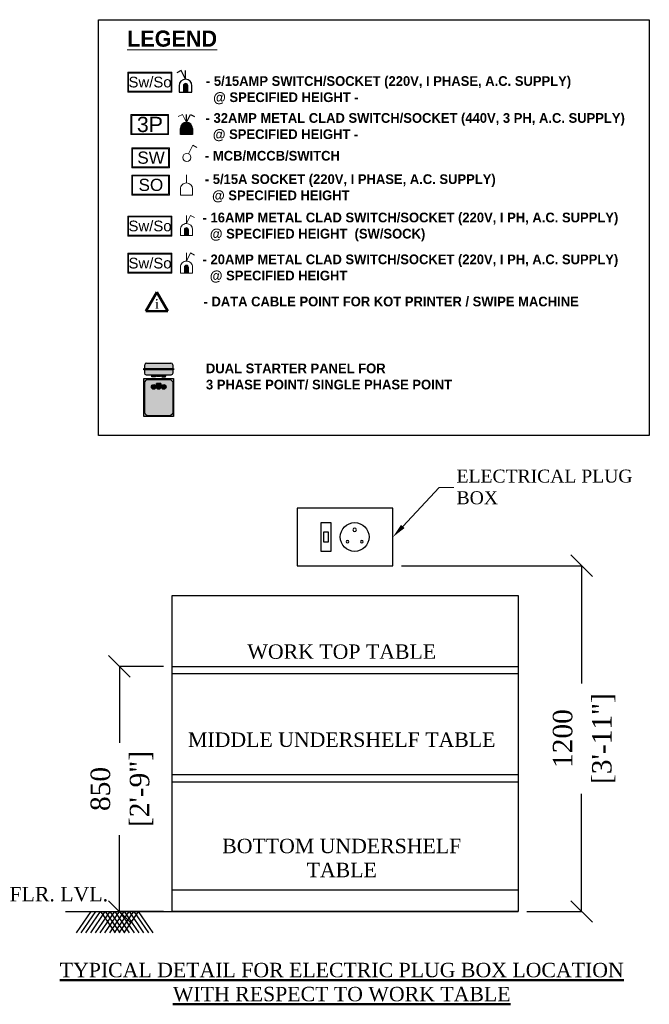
# Model space of a CAD drawing. Extents: x 3940905 to 4145695, y 925352 to 1109797.
# Tile 861 of 1056: x 4052697 to 4070847, y 985132 to 1013531. Entities that reach past the tile are written whole.
import ezdxf
from ezdxf import colors
from ezdxf.entities.mleader import LeaderData, LeaderLine
from ezdxf.enums import TextEntityAlignment as Align
from ezdxf.math import Vec2, Vec3

# ---------------------------------------------------------------- set-up
doc = ezdxf.new("R2010")
doc.units = 0
doc.header["$LTSCALE"] = 750
doc.header["$MEASUREMENT"] = 0
doc.header["$PDMODE"] = 35
doc.header["$PDSIZE"] = 150
doc.layers.get('0').update_dxf_attribs({"linetype": 'CONTINUOUS', "lineweight": 0})
doc.layers.get('Defpoints').update_dxf_attribs({"linetype": 'CONTINUOUS'})
doc.layers.add('CKD-Electrical', color=7, linetype='CONTINUOUS')
doc.layers.add('CKD-Electrical Text', color=7, linetype='CONTINUOUS', lineweight=25)
doc.styles.add('ARIAL', font='arial.ttf')
doc.styles.add('CKD_Dimension Text', font='BOOKOS.TTF')
doc.styles.add('SANSSERIF', font='sanssb__.ttf', dxfattribs={"height": 5})
doc.dimstyles.new('CKD-Dimensions', dxfattribs={"dimscale": 1.5, "dimtxt": 45, "dimasz": 50, "dimexe": 0, "dimexo": 20, "dimgap": 20, "dimtad": 0, "dimdec": 0, "dimzin": 4, "dimdsep": 46, "dimtxsty": 'CKD_Dimension Text', "dimblk": 'OBLIQUE', "dimcen": 12, "dimclrd": 150, "dimclre": 150, "dimclrt": 7, "dimazin": 2, "dimtfac": 1, "dimtdec": 0, "dimtofl": 0, "dimtmove": 1, "dimatfit": 2, "dimfxl": 1, "dimtfillclr": 7, "dimtolj": 1, "dimtzin": 0, "dimlwd": -1, "dimlwe": -1, "dimarcsym": 0})

# ---------------------------------------------------------------- blocks, each defined once
blk = doc.blocks.new('_Oblique')
at = {"color": 0, "linetype": 'ByBlock', "lineweight": -2, "transparency": 16777216}
blk.add_line((-0.5, -0.5), (0.5, 0.5), dxfattribs=at)
blk = doc.blocks.new('*D483')
at = {"layer": 'CKD-Electrical', "color": 150, "ltscale": 4}
for p, q in [((5257.667307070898, 827.682544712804), (5881.814651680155, 827.682544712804)), ((5881.814651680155, 827.682544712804), (5881.814651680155, 419.3035124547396)), ((5881.814651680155, -371.817455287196), (5881.814651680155, 36.56157697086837)), ((5691.814651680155, -371.817455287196), (5881.814651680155, -371.817455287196))]:
    blk.add_line(p, q, dxfattribs=at)
at = {"layer": 'Defpoints', "color": 0}
for p in [(5227.667307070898, 827.682544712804), (5661.814651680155, -371.817455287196), (5881.814651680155, -371.817455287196)]:
    blk.add_point(p, dxfattribs=at)
at = {"layer": 'CKD-Electrical', "color": 150, "linetype": 'ByBlock', "xscale": 75, "yscale": 75, "zscale": 75}
for p, rotation in [((5881.814651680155, 827.682544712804), 90), ((5881.814651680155, -371.817455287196), 270)]:
    blk.add_blockref('_Oblique', p, dxfattribs=dict(at, rotation=rotation))
at = {"layer": 'CKD-Electrical', "color": 7, "char_height": 67.5, "attachment_point": 5, "rotation": 90, "style": 'CKD_Dimension Text'}
for s, insert in [('\\A1;[3\'-11"]', (5958.508200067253, 227.932544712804)), ('\\A1;1200', (5816.298522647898, 227.932544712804))]:
    blk.add_mtext(s, dxfattribs=dict(at, insert=insert))
blk = doc.blocks.new('*D484')
at = {"layer": 'CKD-Electrical', "color": 150, "ltscale": 4}
for p, q in [((4431.814651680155, 478.182544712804), (4279.314651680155, 478.182544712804)), ((4279.314651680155, 478.182544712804), (4279.314651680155, 213.8277060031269)), ((4279.314651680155, -371.817455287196), (4279.314651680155, -107.4626165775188)), ((4431.814651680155, -371.817455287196), (4279.314651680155, -371.817455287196))]:
    blk.add_line(p, q, dxfattribs=at)
at = {"layer": 'Defpoints', "color": 0}
for p in [(4461.814651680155, 478.182544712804), (4279.314651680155, -371.817455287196), (4461.814651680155, -371.817455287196)]:
    blk.add_point(p, dxfattribs=at)
at = {"layer": 'CKD-Electrical', "color": 150, "linetype": 'ByBlock', "xscale": 75, "yscale": 75, "zscale": 75}
for p, rotation in [((4279.314651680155, 478.182544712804), 90), ((4279.314651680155, -371.817455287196), 270)]:
    blk.add_blockref('_Oblique', p, dxfattribs=dict(at, rotation=rotation))
at = {"layer": 'CKD-Electrical', "color": 7, "char_height": 67.5, "attachment_point": 5, "rotation": 90, "style": 'CKD_Dimension Text'}
for s, insert in [('\\A1;[2\'-9"]', (4356.008200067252, 53.18254471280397)), ('\\A1;850', (4213.798522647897, 53.18254471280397))]:
    blk.add_mtext(s, dxfattribs=dict(at, insert=insert))
blk = doc.blocks.new('LIGHT LEGEND')
at = {"layer": 'CKD-Electrical Text'}
for color, points in [(7, [(25640.24467495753, 11083.17688014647), (25609.28651117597, 11083.21677101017), (25609.34634747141, 11129.65401668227, -0.4142135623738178), (25624.84537479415, 11145.11315314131, -0.4142135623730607), (25640.30451125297, 11129.6141258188)]), (1, [(25674.61161767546, 10820.98161921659, 0.4142135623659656), (25630.96998253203, 10864.62325435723, 0.4142135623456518), (25587.32834739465, 10820.98161921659), (25587.32834739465, 10777.33998407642), (25674.61161767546, 10777.33998407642)]), (0, [(25378.64722121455, 9042.894873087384), (25412.2849088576, 9042.894873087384), (25412.2849088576, 9041.021846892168), (25378.64722121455, 9041.021846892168)]), (1, [(25381.94792320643, 9041.021846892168), (25408.98420686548, 9041.021846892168), (25408.98420686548, 9030.911650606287), (25381.94792320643, 9030.911650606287)]), (0, [(25484.1735405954, 9042.894873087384), (25450.53585295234, 9042.894873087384), (25450.53585295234, 9041.021846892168), (25484.1735405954, 9041.021846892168)]), (70, [(25480.87283860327, 9041.021846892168), (25453.83655494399, 9041.021846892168), (25453.83655494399, 9030.911650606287), (25480.87283860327, 9030.911650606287)])]:
    blk.add_hatch(color=color, dxfattribs=at).paths.add_polyline_path(points)
at = {"layer": 'CKD-Electrical Text', "lineweight": 0}
for color, points in [(4, [(25616.92277083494, 10048.28725781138), (25646.01719427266, 10048.28725781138), (25646.01719427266, 10091.92889295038, 0.4142135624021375), (25631.46998255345, 10106.47610466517, 0.4142135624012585), (25616.92277083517, 10091.92889295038)]), (3, [(25616.9227708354, 9777.756661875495), (25646.0171942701, 9777.756661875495), (25646.0171942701, 9821.398297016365, 0.4142135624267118), (25631.46998255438, 9835.945508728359, 0.4142135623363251), (25616.9227708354, 9821.398297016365)])]:
    blk.add_hatch(color=color, dxfattribs=at).paths.add_polyline_path(points)
at = {"layer": 'CKD-Electrical Text', "true_color": 0x317258}
blk.add_hatch(color=117, dxfattribs=at).paths.add_polyline_path([(25324.32896049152, 9090.370493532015), (25538.49180131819, 9090.370493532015), (25538.49180131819, 9081.74665644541), (25324.32896049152, 9081.74665644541)])
at = {"layer": 'CKD-Electrical Text', "true_color": 0xa9dac6}
for points in [[(25519.44928982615, 9129.06596373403), (25343.37147198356, 9129.06596373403, 0.414213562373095), (25330.6764643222, 9116.370956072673), (25330.6764643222, 9090.370493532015), (25532.14429748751, 9090.370493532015), (25532.14429748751, 9116.370956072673, 0.4142135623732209)], [(25532.14429748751, 9081.74665644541), (25330.6764643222, 9081.74665644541), (25330.6764643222, 9055.589880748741, 0.4142135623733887), (25343.37147198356, 9042.894873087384), (25519.44928982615, 9042.894873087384, 0.4142135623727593), (25532.14429748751, 9055.589880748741)]]:
    blk.add_hatch(color=9, dxfattribs=at).paths.add_polyline_path(points)
at = {"layer": 'CKD-Electrical Text', "true_color": 0x317258}
h = blk.add_hatch(color=117, dxfattribs=at)
h.paths.add_polyline_path([(25324.32896049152, 9018.435578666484), (25538.49180131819, 9018.435578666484), (25538.49180131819, 8743.287049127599), (25324.32896049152, 8743.287049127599)])
edge = h.paths.add_edge_path(flags=16)
edge.add_line((25356.06647964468, 9012.088074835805), (25506.75428216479, 9012.088074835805))
edge.add_arc((25506.75428216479, 8986.69805951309), 25.39001532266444, 360, 90, ccw=False)
edge.add_line((25532.14429748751, 8986.69805951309), (25532.14429748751, 8775.02456828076))
edge.add_arc((25506.75428216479, 8775.02456828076), 25.39001532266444, 270, 360, ccw=False)
edge.add_line((25506.75428216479, 8749.634552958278), (25356.06647964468, 8749.634552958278))
edge.add_arc((25356.06647964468, 8775.02456828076), 25.39001532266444, 180, 270, ccw=False)
edge.add_line((25330.6764643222, 8775.02456828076), (25330.6764643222, 8986.69805951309))
edge.add_arc((25356.06647964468, 8986.69805951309), 25.39001532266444, 90, 180, ccw=False)
at = {"layer": 'CKD-Electrical Text', "true_color": 0xa9dac6}
h = blk.add_hatch(color=9, dxfattribs=at)
edge = h.paths.add_edge_path()
edge.add_line((25356.06647964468, 9012.088074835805), (25506.75428216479, 9012.088074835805))
edge.add_arc((25506.75428216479, 8986.69805951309), 25.39001532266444, 360, 90, ccw=False)
edge.add_line((25532.14429748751, 8986.69805951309), (25532.14429748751, 8775.02456828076))
edge.add_arc((25506.75428216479, 8775.02456828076), 25.39001532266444, 270, 360, ccw=False)
edge.add_line((25506.75428216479, 8749.634552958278), (25356.06647964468, 8749.634552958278))
edge.add_arc((25356.06647964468, 8775.02456828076), 25.39001532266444, 180, 270, ccw=False)
edge.add_line((25330.6764643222, 8775.02456828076), (25330.6764643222, 8986.69805951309))
edge.add_arc((25356.06647964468, 8986.69805951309), 25.39001532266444, 90, 180, ccw=False)
h.paths.add_polyline_path([(25431.41038090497, 8978.099893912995), (25439.77777821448, 8978.099893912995), (25448.58164498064, 8953.441971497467), (25436.68735275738, 8941.64911804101), (25426.13340905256, 8941.64911804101), (25414.2391168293, 8953.441971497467), (25423.04298359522, 8978.099893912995)], flags=16)
edge = h.paths.add_edge_path(flags=16)
edge.add_line((25418.61142791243, 8965.687966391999), (25416.06046559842, 8965.687966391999))
edge.add_line((25416.06046559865, 8965.687966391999), (25416.06046559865, 8981.966569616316))
edge.add_line((25416.06046559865, 8981.966569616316), (25446.76029621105, 8981.966569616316))
edge.add_line((25446.76029621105, 8981.966569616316), (25446.76029621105, 8965.687966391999))
edge.add_line((25446.76029621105, 8965.687966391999), (25444.20933389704, 8965.687966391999))
at = {"layer": 'CKD-Electrical Text'}
h = blk.add_hatch(color=0, dxfattribs=at)
edge = h.paths.add_edge_path()
edge.add_arc((25395.46606503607, 8957.410134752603), 16.8188438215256, 0, 360)
edge = h.paths.add_edge_path(flags=0)
edge.add_arc((25395.46606503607, 8957.410134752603), 13.51814182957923, 0, 360)
edge = h.paths.add_edge_path(flags=16)
edge.add_arc((25395.46606503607, 8957.410134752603), 13.51814182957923, 0, 360)
edge = h.paths.add_edge_path(flags=0)
edge.add_arc((25395.46606503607, 8957.410134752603), 13.51814182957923, 0, 360)
edge = h.paths.add_edge_path(flags=0)
edge.add_arc((25395.46606503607, 8957.410134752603), 13.51814182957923, 0, 360)
edge = h.paths.add_edge_path(flags=0)
edge.add_arc((25395.46606503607, 8957.410134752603), 13.51814182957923, 0, 360)
h = blk.add_hatch(color=1, dxfattribs=at)
edge = h.paths.add_edge_path()
edge.add_arc((25395.46606503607, 8957.410134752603), 13.51814182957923, 0, 360)
at = {"layer": 'CKD-Electrical Text', "true_color": 0xf5f5f5}
for points in [[(25423.04298359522, 8978.099893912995), (25439.77777821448, 8978.099893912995), (25448.58164498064, 8953.441971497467), (25436.68735275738, 8941.64911804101), (25426.13340905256, 8941.64911804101), (25414.2391168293, 8953.441971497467)], [(25444.20933389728, 8965.687966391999), (25446.76029621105, 8965.687966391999), (25446.76029621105, 8981.966569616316), (25416.06046559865, 8981.966569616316), (25416.06046559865, 8965.687966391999), (25418.61142791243, 8965.687966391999), (25423.04298359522, 8978.099893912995), (25439.77777821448, 8978.099893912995)]]:
    blk.add_hatch(color=7, dxfattribs=at).paths.add_polyline_path(points)
at = {"layer": 'CKD-Electrical Text'}
h = blk.add_hatch(color=0, dxfattribs=at)
edge = h.paths.add_edge_path()
edge.add_arc((25467.35469677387, 8957.410134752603), 16.8188438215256, -180, 180, ccw=False)
edge = h.paths.add_edge_path(flags=0)
edge.add_arc((25467.35469677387, 8957.410134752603), 13.51814182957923, -180, 180, ccw=False)
edge = h.paths.add_edge_path(flags=16)
edge.add_arc((25467.35469677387, 8957.410134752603), 13.51814182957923, -180, 180, ccw=False)
edge = h.paths.add_edge_path(flags=0)
edge.add_arc((25467.35469677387, 8957.410134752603), 13.51814182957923, -180, 180, ccw=False)
edge = h.paths.add_edge_path(flags=0)
edge.add_arc((25467.35469677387, 8957.410134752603), 13.51814182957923, -180, 180, ccw=False)
edge = h.paths.add_edge_path(flags=0)
edge.add_arc((25467.35469677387, 8957.410134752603), 13.51814182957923, -180, 180, ccw=False)
h = blk.add_hatch(color=70, dxfattribs=at)
edge = h.paths.add_edge_path()
edge.add_arc((25467.35469677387, 8957.410134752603), 13.51814182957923, -180, 180, ccw=False)
at = {"layer": 'CKD-Electrical Text', "color": 0, "lineweight": -2}
for p, q in [((25208.1754262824, 11083.25666187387, 36.07479262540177), (25208.1754262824, 11226.94096383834, 36.07479262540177)), ((25208.1754262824, 11226.94096383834, 36.07479262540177), (25526.34883533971, 11226.94096383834, 36.07479262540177)), ((25214.28493405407, 11089.36616968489, 36.07479262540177), (25214.28493405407, 11220.83145602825, 36.07479262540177)), ((25214.28493405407, 11220.83145602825, 36.07479262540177), (25520.23932747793, 11220.83145602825, 36.07479262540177)), ((25520.23932747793, 11220.83145602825, 36.07479262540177), (25520.23932747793, 11089.36616968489, 36.07479262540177)), ((25526.34883533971, 11226.94096383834, 36.07479262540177), (25526.34883533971, 11083.25666187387, 36.07479262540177)), ((25526.34883533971, 11083.25666187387, 36.07479262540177), (25208.1754262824, 11083.25666187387, 36.07479262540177)), ((25520.23932747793, 11089.36616968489, 36.07479262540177), (25214.28493405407, 11089.36616968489, 36.07479262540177))]:
    blk.add_line(p, q, dxfattribs=at)
at = {"layer": 'CKD-Electrical Text', "color": 7}
for p, q in [((25594.00688360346, 11238.02753534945, 36.07479262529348), (25563.02877439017, 11222.58834432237, 36.07479262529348)), ((25624.88526565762, 11176.07131692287, 36.07479262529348), (25594.00688360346, 11238.02753534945, 36.07479262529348)), ((25624.88526565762, 11176.07131692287, 36.07479262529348), (25624.96504738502, 11237.98764448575, 36.07479262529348))]:
    blk.add_line(p, q, dxfattribs=at)
at = {"layer": 'CKD-Electrical Text', "color": 1, "lineweight": -2}
for p, q in [((25231.4866015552, 10777.33998407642, 36.07479262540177), (25231.4866015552, 10921.02428604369, 36.07479262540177)), ((25231.4866015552, 10921.02428604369, 36.07479262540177), (25503.03766006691, 10921.02428604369, 36.07479262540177)), ((25237.59610936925, 10783.44949189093, 36.07479262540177), (25237.59610936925, 10914.91477823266, 36.07479262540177)), ((25237.59610936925, 10914.91477823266, 36.07479262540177), (25496.92815225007, 10914.91477823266, 36.07479262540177)), ((25496.92815225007, 10914.91477823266, 36.07479262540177), (25496.92815225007, 10783.44949189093, 36.07479262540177)), ((25503.03766006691, 10921.02428604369, 36.07479262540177), (25503.03766006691, 10777.33998407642, 36.07479262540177)), ((25503.03766006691, 10777.33998407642, 36.07479262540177), (25231.4866015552, 10777.33998407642, 36.07479262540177)), ((25496.92815225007, 10783.44949189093, 36.07479262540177), (25237.59610936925, 10783.44949189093, 36.07479262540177))]:
    blk.add_line(p, q, dxfattribs=at)
at = {"layer": 'CKD-Electrical Text', "color": 1, "lineweight": 0}
for p, q in [((25601.87555909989, 10922.81210121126, 36.07479262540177), (25572.78113566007, 10908.26488949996, 36.07479262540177)), ((25630.96998253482, 10864.62325436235, 36.07479262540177), (25601.87555909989, 10922.81210121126, 36.07479262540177))]:
    blk.add_line(p, q, dxfattribs=at)
at = {"layer": 'CKD-Electrical Text', "color": 1}
for p, q in [((25630.96998253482, 10864.62325435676, 36.07479262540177), (25660.0644059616, 10922.81210121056, 36.07479262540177)), ((25630.96998253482, 10864.62325435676, 36.07479262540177), (25630.96998253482, 10922.81210121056, 36.07479262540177)), ((25660.0644059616, 10922.81210121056, 36.07479262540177), (25689.15882938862, 10908.26488949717, 36.07479262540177)), ((25587.32834739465, 10777.33998407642, 36.07479262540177), (25587.32834739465, 10820.98161921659, 36.07479262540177)), ((25674.61161767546, 10820.98161921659, 36.07479262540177), (25674.61161767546, 10777.33998407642, 36.07479262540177)), ((25674.61161767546, 10777.33998407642, 36.07479262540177), (25587.32834739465, 10777.33998407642, 36.07479262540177))]:
    blk.add_line(p, q, dxfattribs=at)
at = {"layer": 'CKD-Electrical Text', "color": 5, "lineweight": -2}
for p, q in [((25237.59610936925, 10537.57729205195, 36.07479262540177), (25237.59610936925, 10681.26159401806, 36.07479262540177)), ((25237.59610936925, 10681.26159401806, 36.07479262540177), (25509.14716788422, 10681.26159401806, 36.07479262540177)), ((25243.70561718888, 10543.68679986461, 36.07479262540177), (25243.70561718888, 10675.15208620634, 36.07479262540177)), ((25243.70561718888, 10675.15208620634, 36.07479262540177), (25503.03766006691, 10675.15208620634, 36.07479262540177)), ((25503.03766006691, 10675.15208620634, 36.07479262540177), (25503.03766006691, 10543.68679986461, 36.07479262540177)), ((25509.14716788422, 10681.26159401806, 36.07479262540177), (25509.14716788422, 10537.57729205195, 36.07479262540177)), ((25509.14716788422, 10537.57729205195, 36.07479262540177), (25237.59610936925, 10537.57729205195, 36.07479262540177)), ((25503.03766006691, 10543.68679986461, 36.07479262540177), (25243.70561718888, 10543.68679986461, 36.07479262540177)), ((25237.59610936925, 10341.25559064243, 36.07479262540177), (25237.59610936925, 10484.93989261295, 36.07479262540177)), ((25237.59610936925, 10484.93989261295, 36.07479262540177), (25509.14716788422, 10484.93989261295, 36.07479262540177)), ((25243.70561718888, 10347.3650984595, 36.07479262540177), (25243.70561718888, 10478.83038479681, 36.07479262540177)), ((25243.70561718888, 10478.83038479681, 36.07479262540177), (25503.03766006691, 10478.83038479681, 36.07479262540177)), ((25503.03766006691, 10478.83038479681, 36.07479262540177), (25503.03766006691, 10347.3650984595, 36.07479262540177)), ((25509.14716788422, 10484.93989261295, 36.07479262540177), (25509.14716788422, 10341.25559064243, 36.07479262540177)), ((25509.14716788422, 10341.25559064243, 36.07479262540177), (25237.59610936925, 10341.25559064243, 36.07479262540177)), ((25503.03766006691, 10347.3650984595, 36.07479262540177), (25243.70561718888, 10347.3650984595, 36.07479262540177))]:
    blk.add_line(p, q, dxfattribs=at)
at = {"layer": 'CKD-Electrical Text', "color": 5, "lineweight": 0}
for p, q in [((25647.274349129, 10638.28608021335, 36.07479262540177), (25677.90456257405, 10699.54650707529, 36.07479262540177)), ((25677.90456257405, 10699.54650707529, 36.07479262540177), (25706.99898601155, 10684.99929535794, 36.07479262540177)), ((25631.46998259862, 10428.53886091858, 36.07479262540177), (25631.46998259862, 10486.72770777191, 36.07479262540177)), ((25587.82834739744, 10341.25559064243, 36.07479262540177), (25587.82834739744, 10384.8972257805, 36.07479262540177)), ((25675.11161770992, 10384.8972257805, 36.07479262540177), (25675.11161770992, 10341.25559064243, 36.07479262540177)), ((25675.11161770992, 10341.25559064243, 36.07479262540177), (25587.82834739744, 10341.25559064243, 36.07479262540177))]:
    blk.add_line(p, q, dxfattribs=at)
at = {"layer": 'CKD-Electrical Text', "color": 4, "lineweight": -2}
for p, q in [((25208.1754262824, 10045.75666187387, 36.07479262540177), (25208.1754262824, 10189.44096383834, 36.07479262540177)), ((25208.1754262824, 10189.44096383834, 36.07479262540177), (25526.34883533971, 10189.44096383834, 36.07479262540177)), ((25214.28493405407, 10051.86616968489, 36.07479262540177), (25214.28493405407, 10183.33145602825, 36.07479262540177)), ((25214.28493405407, 10183.33145602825, 36.07479262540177), (25520.23932747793, 10183.33145602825, 36.07479262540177)), ((25520.23932747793, 10183.33145602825, 36.07479262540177), (25520.23932747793, 10051.86616968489, 36.07479262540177)), ((25526.34883533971, 10189.44096383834, 36.07479262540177), (25526.34883533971, 10045.75666187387, 36.07479262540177)), ((25526.34883533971, 10045.75666187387, 36.07479262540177), (25208.1754262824, 10045.75666187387, 36.07479262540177)), ((25520.23932747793, 10051.86616968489, 36.07479262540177), (25214.28493405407, 10051.86616968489, 36.07479262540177))]:
    blk.add_line(p, q, dxfattribs=at)
at = {"layer": 'CKD-Electrical Text', "color": 4, "lineweight": 0}
for p, q in [((25631.46998255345, 10135.57052809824, 36.07479262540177), (25631.46998255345, 10193.75937494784, 36.07479262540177)), ((25631.46998255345, 10135.57052809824, 36.07479262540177), (25660.56440599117, 10193.75937494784, 36.07479262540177)), ((25660.56440599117, 10193.75937494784, 36.07479262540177), (25689.65882942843, 10179.21216323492, 36.07479262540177)), ((25587.82834739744, 10048.28725781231, 36.07479262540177), (25587.82834739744, 10091.92889295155, 36.07479262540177)), ((25616.92277083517, 10048.28725781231, 36.07479262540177), (25616.92277083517, 10091.92889295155, 36.07479262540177)), ((25646.01719427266, 10091.92889295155, 36.07479262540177), (25646.01719427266, 10048.28725781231, 36.07479262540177)), ((25675.11161766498, 10091.92889295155, 36.07479262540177), (25675.11161766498, 10048.28725781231, 36.07479262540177)), ((25675.11161766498, 10048.28725781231, 36.07479262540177), (25587.82834739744, 10048.28725781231, 36.07479262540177)), ((25646.01719427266, 10048.28725781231, 36.07479262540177), (25616.92277083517, 10048.28725781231, 36.07479262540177))]:
    blk.add_line(p, q, dxfattribs=at)
at = {"layer": 'CKD-Electrical Text', "color": 3, "lineweight": -2}
for p, q in [((25208.1754262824, 9777.756661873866, 36.07479262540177), (25208.1754262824, 9921.440963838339, 36.07479262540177)), ((25208.1754262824, 9921.440963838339, 36.07479262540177), (25526.34883533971, 9921.440963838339, 36.07479262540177)), ((25214.28493405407, 9783.866169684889, 36.07479262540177), (25214.28493405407, 9915.331456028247, 36.07479262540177)), ((25214.28493405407, 9915.331456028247, 36.07479262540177), (25520.23932747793, 9915.331456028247, 36.07479262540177)), ((25520.23932747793, 9915.331456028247, 36.07479262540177), (25520.23932747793, 9783.866169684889, 36.07479262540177)), ((25526.34883533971, 9921.440963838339, 36.07479262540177), (25526.34883533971, 9777.756661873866, 36.07479262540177)), ((25526.34883533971, 9777.756661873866, 36.07479262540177), (25208.1754262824, 9777.756661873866, 36.07479262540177)), ((25520.23932747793, 9783.866169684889, 36.07479262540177), (25214.28493405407, 9783.866169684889, 36.07479262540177))]:
    blk.add_line(p, q, dxfattribs=at)
at = {"layer": 'CKD-Electrical Text', "color": 3, "lineweight": 0}
for p, q in [((25631.46998255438, 9865.039932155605, 36.07479262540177), (25631.46998255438, 9923.228779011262, 36.07479262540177)), ((25631.46998255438, 9865.039932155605, 36.07479262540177), (25660.56440599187, 9923.228779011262, 36.07479262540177)), ((25660.56440599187, 9923.228779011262, 36.07479262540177), (25689.6588294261, 9908.681567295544, 36.07479262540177)), ((25587.82834739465, 9777.756661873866, 36.07479262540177), (25587.82834739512, 9821.39829701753, 36.07479262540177)), ((25616.9227708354, 9777.756661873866, 36.07479262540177), (25616.9227708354, 9821.39829701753, 36.07479262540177)), ((25646.0171942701, 9821.39829701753, 36.07479262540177), (25646.0171942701, 9777.756661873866, 36.07479262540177)), ((25675.11161771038, 9821.39829701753, 36.07479262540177), (25675.11161771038, 9777.756661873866, 36.07479262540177)), ((25675.11161771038, 9777.756661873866, 36.07479262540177), (25587.82834739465, 9777.756661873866, 36.07479262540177)), ((25646.0171942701, 9777.756661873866, 36.07479262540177), (25616.9227708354, 9777.756661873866, 36.07479262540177))]:
    blk.add_line(p, q, dxfattribs=at)
at = {"layer": 'CKD-Electrical Text', "color": 6, "lineweight": 50}
for p, q in [((25339.43945280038, 9503.541985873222), (25418.46665280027, 9640.421111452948)), ((25418.46665280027, 9640.421111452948), (25497.49385280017, 9503.541985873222)), ((25339.43945280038, 9503.541985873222), (25497.49385280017, 9503.541985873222))]:
    blk.add_line(p, q, dxfattribs=at)
at = {"layer": 'CKD-Electrical Text', "color": 0}
for p, q in [((25330.6764643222, 9090.370493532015, -0.1313453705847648), (25330.6764643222, 9116.370956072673, -0.1313453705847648)), ((25343.37147198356, 9129.06596373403, -0.1313453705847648), (25519.44928982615, 9129.06596373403, -0.1313453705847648)), ((25532.14429748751, 9116.370956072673, -0.1313453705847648), (25532.14429748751, 9090.370493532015, -0.1313453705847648)), ((25414.2391168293, 8953.441971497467, -0.1313453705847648), (25426.13340905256, 8941.64911804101, -0.1313453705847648)), ((25426.75140510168, 8961.911754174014, -0.1313453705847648), (25423.22645412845, 8949.148747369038, -0.1313453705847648)), ((25436.06935670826, 8961.911754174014, -0.1313453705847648), (25439.59430768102, 8949.148747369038, -0.1313453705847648)), ((25448.58164498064, 8953.441971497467, -0.1313453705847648), (25436.68735275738, 8941.64911804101, -0.1313453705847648)), ((25436.68735275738, 8941.64911804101, -0.1313453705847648), (25426.13340905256, 8941.64911804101, -0.1313453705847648))]:
    blk.add_line(p, q, dxfattribs=at)
at = {"layer": 'CKD-Electrical Text'}
blk.add_lwpolyline([(24997.29966288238, 11605.50626722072), (28967.237413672, 11605.50626722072), (28967.237413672, 8607.633391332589), (24997.29966288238, 8607.633391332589)], close=True, dxfattribs=at)
at = {"layer": 'CKD-Electrical Text', "color": 7, "elevation": 36.07479262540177}
blk.add_lwpolyline([(25578.32834739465, 11083.25666187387), (25671.20283873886, 11083.13698928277), (25671.26267503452, 11129.5742349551, 0.4142135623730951), (25624.88526565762, 11176.07131692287), (25624.88526565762, 11176.07131692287, 0.4142135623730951), (25578.38818369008, 11129.69390754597), (25578.32834739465, 11083.25666187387)], format="xyb", dxfattribs=at)
blk.add_lwpolyline([(25609.28651117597, 11083.21677101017), (25640.24467495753, 11083.17688014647), (25640.30451125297, 11129.6141258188, 0.4142135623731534), (25624.84537479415, 11145.11315314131, 0.4142135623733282), (25609.34634747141, 11129.65401668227)], format="xyb", close=True, dxfattribs=at)
at = {"layer": 'CKD-Electrical Text', "color": 0, "elevation": -0.1313453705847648}
for points in [[(25324.32896049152, 9090.370493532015), (25538.49180131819, 9090.370493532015), (25538.49180131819, 9081.74665644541), (25324.32896049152, 9081.74665644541)], [(25324.32896049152, 9018.435578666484), (25538.49180131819, 9018.435578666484), (25538.49180131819, 8743.287049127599), (25324.32896049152, 8743.287049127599)], [(25378.64722121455, 9042.894873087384), (25412.2849088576, 9042.894873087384), (25412.2849088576, 9041.021846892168), (25378.64722121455, 9041.021846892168)], [(25381.94792320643, 9041.021846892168), (25408.98420686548, 9041.021846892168), (25408.98420686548, 9030.911650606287), (25381.94792320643, 9030.911650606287)], [(25413.36088692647, 9042.894873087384), (25449.45987488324, 9042.894873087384), (25449.45987488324, 9036.903261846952), (25413.36088692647, 9036.903261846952)], [(25417.3360130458, 9036.903261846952), (25445.48474876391, 9036.903261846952), (25445.48474876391, 9033.54384515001), (25417.3360130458, 9033.54384515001)], [(25484.1735405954, 9042.894873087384), (25450.53585295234, 9042.894873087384), (25450.53585295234, 9041.021846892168), (25484.1735405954, 9041.021846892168)], [(25480.87283860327, 9041.021846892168), (25453.83655494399, 9041.021846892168), (25453.83655494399, 9030.911650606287), (25480.87283860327, 9030.911650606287)]]:
    blk.add_lwpolyline(points, close=True, dxfattribs=at)
blk.add_lwpolyline([(25532.14429748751, 9081.74665644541), (25532.14429748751, 9055.589880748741, -0.414213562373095), (25519.44928982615, 9042.894873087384), (25343.37147198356, 9042.894873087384, -0.4142135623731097), (25330.6764643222, 9055.589880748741), (25330.6764643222, 9081.74665644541)], format="xyb", dxfattribs=at)
blk.add_lwpolyline([(25356.06647964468, 9012.088074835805), (25506.75428216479, 9012.088074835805, -0.4142135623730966), (25532.14429748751, 8986.69805951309), (25532.14429748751, 8775.02456828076, -0.414213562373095), (25506.75428216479, 8749.634552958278), (25356.06647964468, 8749.634552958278, -0.4142135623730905), (25330.6764643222, 8775.02456828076), (25330.6764643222, 8986.69805951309, -0.414213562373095)], format="xyb", close=True, dxfattribs=at)
for points in [[(25431.41038090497, 8978.099893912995), (25423.04298359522, 8978.099893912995), (25414.2391168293, 8953.441971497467)], [(25423.04298359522, 8978.099893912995), (25439.77777821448, 8978.099893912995), (25448.58164498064, 8953.441971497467), (25436.68735275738, 8941.64911804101), (25426.13340905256, 8941.64911804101), (25414.2391168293, 8953.441971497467), (25423.04298359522, 8978.099893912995)], [(25418.61142791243, 8965.687966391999), (25416.06046559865, 8965.687966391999), (25416.06046559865, 8981.966569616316), (25446.76029621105, 8981.966569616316), (25446.76029621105, 8965.687966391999), (25444.20933389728, 8965.687966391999)], [(25444.20933389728, 8965.687966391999), (25446.76029621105, 8965.687966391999), (25446.76029621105, 8981.966569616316), (25416.06046559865, 8981.966569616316), (25416.06046559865, 8965.687966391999), (25418.61142791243, 8965.687966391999), (25423.04298359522, 8978.099893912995), (25439.77777821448, 8978.099893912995), (25444.20933389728, 8965.687966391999)], [(25431.41038090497, 8978.099893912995), (25439.77777821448, 8978.099893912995), (25448.58164498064, 8953.441971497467)]]:
    blk.add_lwpolyline(points, dxfattribs=at)
at = {"layer": 'CKD-Electrical Text', "color": 5, "lineweight": 0}
blk.add_circle((25634.26292746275, 10612.26323679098, 36.07479262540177), 29.09442342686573, dxfattribs=at)
at = {"layer": 'CKD-Electrical Text', "color": 0}
for centre, radius in [((25395.46606503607, 8957.410134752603, -0.1313453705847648), 16.8188438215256), ((25395.46606503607, 8957.410134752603, -0.1313453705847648), 13.51814182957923), ((25395.46606503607, 8957.410134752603, -0.1313453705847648), 13.51814182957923), ((25395.46606503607, 8957.410134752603, -0.1313453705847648), 13.51814182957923), ((25395.46606503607, 8957.410134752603, -0.1313453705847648), 13.51814182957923), ((25395.46606503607, 8957.410134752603, -0.1313453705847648), 13.51814182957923), ((25431.41038090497, 8971.77721946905, -0.1313453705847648), 2.692972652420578), ((25467.35469677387, 8957.410134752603, -0.1313453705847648), 16.8188438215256), ((25467.35469677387, 8957.410134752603, -0.1313453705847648), 13.51814182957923), ((25467.35469677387, 8957.410134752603, -0.1313453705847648), 13.51814182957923), ((25467.35469677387, 8957.410134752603, -0.1313453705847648), 13.51814182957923), ((25467.35469677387, 8957.410134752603, -0.1313453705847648), 13.51814182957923), ((25467.35469677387, 8957.410134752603, -0.1313453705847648), 13.51814182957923)]:
    blk.add_circle(centre, radius, dxfattribs=at)
at = {"layer": 'CKD-Electrical Text', "color": 1}
for centre, start, end in [((25630.96998253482, 10820.98161921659, 36.07479262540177), 90, 180), ((25630.96998253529, 10820.98161921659, 36.07479262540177), 0, 90)]:
    blk.add_arc(centre, 43.6416351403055, start, end, dxfattribs=at)
at = {"layer": 'CKD-Electrical Text', "color": 5, "lineweight": 0}
for centre, radius, start, end in [((25631.46998256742, 10384.89722574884, 36.07479262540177), 43.64163516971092, 89.99999995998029, 180), ((25631.46998258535, 10384.89722579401, 36.07479262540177), 43.64163512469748, 0, 89.9999999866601)]:
    blk.add_arc(centre, radius, start, end, dxfattribs=at)
at = {"layer": 'CKD-Electrical Text', "color": 4, "lineweight": 0}
for centre, radius, start, end in [((25631.46998254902, 10091.92889294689, 36.07479262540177), 43.64163515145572, 89.9999999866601, 180), ((25631.46998255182, 10091.92889294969, 36.07479262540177), 14.54721171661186, 89.9999999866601, 180), ((25631.46998253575, 10091.92889296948, 36.07479262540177), 43.64163512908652, 0, 89.99999997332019), ((25631.46998255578, 10091.92889294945, 36.07479262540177), 14.54721171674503, 0, 90)]:
    blk.add_arc(centre, radius, start, end, dxfattribs=at)
at = {"layer": 'CKD-Electrical Text', "color": 3, "lineweight": 0}
for centre, radius, start, end in [((25631.46998254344, 9821.39829700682, 36.07479262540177), 43.64163514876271, 89.9999999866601, 180), ((25631.46998254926, 9821.398297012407, 36.07479262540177), 14.54721171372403, 89.99999997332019, 180), ((25631.46998256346, 9821.398297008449, 36.07479262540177), 43.64163514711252, 0, 90.00000001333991), ((25631.46998255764, 9821.398297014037, 36.07479262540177), 14.54721171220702, 0, 90.00000001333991)]:
    blk.add_arc(centre, radius, start, end, dxfattribs=at)
at = {"layer": 'CKD-Electrical Text', "color": 0}
for centre, radius, start, end in [((25343.37147198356, 9116.370956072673, -0.1313453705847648), 12.69500766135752, 90, 180), ((25519.44928982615, 9116.370956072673, -0.1313453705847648), 12.69500766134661, 0, 90)]:
    blk.add_arc(centre, radius, start, end, dxfattribs=at)
at = {"layer": 'CKD-Electrical Text', "color": 0, "lineweight": -2, "style": 'ARIAL'}
blk.add_text('Sw/So', height=76.97017717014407, dxfattribs=at).set_placement((25213.69021331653, 11117.23854460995))
at = {"layer": 'CKD-Electrical Text', "color": 1, "style": 'ARIAL'}
blk.add_text('3P', height=109.9711406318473, dxfattribs=at).set_placement((25274.22513405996, 10795.41705548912))
at = {"layer": 'CKD-Electrical Text', "color": 5, "style": 'ARIAL'}
for s, p in [('SW', (25277.22149598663, 10566.80392753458)), ('SO', (25286.41767382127, 10370.48222612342))]:
    blk.add_text(s, height=87.976912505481, dxfattribs=at).set_placement(p)
at = {"layer": 'CKD-Electrical Text', "color": 4, "lineweight": -2, "style": 'ARIAL'}
blk.add_text('Sw/So', height=76.97017717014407, dxfattribs=at).set_placement((25213.69021331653, 10079.73854460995))
at = {"layer": 'CKD-Electrical Text', "color": 3, "lineweight": -2, "style": 'ARIAL'}
blk.add_text('Sw/So', height=76.97017717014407, dxfattribs=at).set_placement((25213.69021331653, 9811.738544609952))
at = {"layer": 'CKD-Electrical Text', "color": 6, "lineweight": 50, "style": 'CKD_Dimension Text'}
blk.add_text('i', height=70, dxfattribs=at).set_placement((25418.46665280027, 9555.696210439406), align=Align.MIDDLE_CENTER)
at = {"layer": 'CKD-Electrical Text', "color": 7, "lineweight": 0, "insert": (25998.10101917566, 11468.38196696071), "char_height": 116.3776937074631, "width": 1588.925061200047, "attachment_point": 5, "style": 'SANSSERIF'}
blk.add_mtext('\\pxql;{\\L\\fCentury Gothic|b1|i0|c0|p34;LEGEND}', dxfattribs=at)
at = {"layer": 'CKD-Electrical Text', "color": 0, "lineweight": 50, "char_height": 70, "width": 2897.366887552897, "attachment_point": 5, "style": 'CKD_Dimension Text'}
for s, insert in [('\\pxql;{\\fCentury Gothic|b1|i0|c0|p34;\\C7;- \\fCentury Gothic|b1|i0|c238|p34;5/15AMP SWITCH/SOCKET (220V, I PHASE, A.C. SUPPLY)\\P\\fCentury Gothic|b1|i0|c0|p34;  @ SPECIFIED HEIGHT -}', (27220.60101917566, 11096.88196696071)), ('\\pxql;{\\fCentury Gothic|b1|i0|c0|p34;\\C7;DUAL STARTER PANEL FOR\\P3 PHASE POINT/ SINGLE PHASE POINT}', (27220.60101917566, 9031.881966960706))]:
    blk.add_mtext(s, dxfattribs=dict(at, insert=insert))
at = {"layer": 'CKD-Electrical Text', "color": 1, "lineweight": 50, "insert": (27270.10101917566, 10830.38196696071), "char_height": 70, "width": 3001.271431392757, "attachment_point": 5, "style": 'CKD_Dimension Text'}
blk.add_mtext('\\pxql;{\\fCentury Gothic|b1|i0|c0|p34;- \\fCentury Gothic|b1|i0|c238|p34;32AMP METAL CLAD SWITCH/SOCKET (440V, 3 PH, A.C. SUPPLY)\\fCentury Gothic|b1|i0|c0|p34;\\P  @ SPECIFIED HEIGHT - }', dxfattribs=at)
at = {"layer": 'CKD-Electrical Text', "color": 5, "lineweight": 50, "char_height": 70, "width": 3001.271431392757, "attachment_point": 5, "style": 'CKD_Dimension Text'}
for s, insert in [('\\pxql;{\\fCentury Gothic|b1|i0|c0|p34;- \\fCentury Gothic|b1|i0|c238|p34;MCB/MCCB/SWITCH}', (27265.60101917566, 10623.38196696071)), ('\\pxql;{\\fCentury Gothic|b1|i0|c0|p34;- \\fCentury Gothic|b1|i0|c238|p34;5/15A SOCKET (220V, I PHASE, A.C. SUPPLY)\\fCentury Gothic|b1|i0|c0|p34;\\P  @ SPECIFIED HEIGHT}', (27264.60101917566, 10389.38196696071))]:
    blk.add_mtext(s, dxfattribs=dict(at, insert=insert))
at = {"layer": 'CKD-Electrical Text', "color": 4, "lineweight": 50, "insert": (27261.10101917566, 10110.38196696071), "char_height": 70, "width": 3078.177520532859, "attachment_point": 5, "style": 'CKD_Dimension Text'}
blk.add_mtext('\\pxql;{\\fCentury Gothic|b1|i0|c0|p34; - \\fCentury Gothic|b1|i0|c238|p34;16AMP METAL CLAD SWITCH/SOCKET (220V, I PH, A.C. SUPPLY)\\P\\fCentury Gothic|b1|i0|c0|p34;   @ SPECIFIED HEIGHT  (SW/SOCK) }', dxfattribs=at)
at = {"layer": 'CKD-Electrical Text', "color": 3, "lineweight": 50, "insert": (27425.60101917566, 9810.881966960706), "char_height": 70, "width": 3407.855175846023, "attachment_point": 5, "style": 'CKD_Dimension Text'}
blk.add_mtext('\\pxql;{\\fCentury Gothic|b1|i0|c0|p34; - \\fCentury Gothic|b1|i0|c238|p34;20AMP METAL CLAD SWITCH/SOCKET (220V, I PH, A.C. SUPPLY)\\fCentury Gothic|b1|i0|c0|p34;\\P   @ SPECIFIED HEIGHT }', dxfattribs=at)
at = {"layer": 'CKD-Electrical Text', "color": 6, "lineweight": 50, "insert": (27255.10101917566, 9572.381966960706), "char_height": 70, "width": 3001.271431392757, "attachment_point": 5, "style": 'CKD_Dimension Text'}
blk.add_mtext('\\pxql;{\\fCentury Gothic|b1|i0|c0|p34;- \\fCentury Gothic|b1|i0|c238|p34;DATA CABLE POINT FOR KOT PRINTER / SWIPE MACHINE}', dxfattribs=at)
blk = doc.blocks.new('plug box location')
at = {"layer": 'CKD-Electrical', "color": 7}
for p, q in [((5227.667307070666, 1026.705731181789), (4895.961996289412, 1026.705731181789)), ((4895.961996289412, 1026.705731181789), (4895.961996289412, 827.682544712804)), ((5227.667307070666, 827.682544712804), (5227.667307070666, 1026.705731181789)), ((4895.961996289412, 827.682544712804), (5227.667307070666, 827.682544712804))]:
    blk.add_line(p, q, dxfattribs=at)
at = {"layer": 'CKD-Electrical', "color": 1}
for p, q in [((4978.888323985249, 976.9499345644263), (5012.058855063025, 976.9499345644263)), ((4978.888323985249, 877.4383413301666), (4978.888323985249, 976.9499345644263)), ((5012.058855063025, 976.9499345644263), (5012.058855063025, 877.4383413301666)), ((5003.766222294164, 943.7794034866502), (4987.180956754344, 943.7794034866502)), ((4987.180956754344, 943.7794034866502), (4987.180956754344, 910.6088724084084)), ((5003.766222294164, 910.6088724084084), (5003.766222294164, 943.7794034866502)), ((4987.180956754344, 910.6088724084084), (5003.766222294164, 910.6088724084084)), ((5012.058855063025, 877.4383413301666), (4978.888323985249, 877.4383413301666))]:
    blk.add_line(p, q, dxfattribs=at)
at = {"layer": 'CKD-Electrical', "ltscale": 4}
blk.add_lwpolyline([(4461.814651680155, 724.182544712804), (5661.814651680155, 724.182544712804), (5661.814651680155, -371.817455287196), (4461.814651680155, -371.817455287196)], close=True, dxfattribs=at)
for points in [[(4461.814651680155, 478.182544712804), (5661.814651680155, 478.182544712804)], [(4461.814651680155, 453.182544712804), (5661.814651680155, 453.182544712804)], [(4461.814651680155, 103.182544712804), (5661.814651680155, 103.182544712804)], [(4461.814651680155, 78.18254471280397), (5661.814651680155, 78.18254471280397)], [(4461.814651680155, -296.817455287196), (5661.814651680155, -296.817455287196)], [(4092.814651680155, -371.817455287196), (5661.814651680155, -371.817455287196)], [(4179.814651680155, -371.817455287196), (4129.314651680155, -445.317455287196)], [(4196.314651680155, -371.817455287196), (4145.814651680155, -445.317455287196)], [(4212.814651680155, -371.817455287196), (4162.314651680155, -445.317455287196)], [(4229.314651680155, -371.817455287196), (4178.814651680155, -445.317455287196)], [(4245.814651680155, -371.817455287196), (4195.314651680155, -445.317455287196)], [(4262.314651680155, -371.817455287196), (4211.814651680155, -445.317455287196)], [(4213.814651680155, -371.817455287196), (4264.314651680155, -445.317455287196)], [(4278.814651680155, -371.817455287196), (4228.314651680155, -445.317455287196)], [(4230.314651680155, -371.817455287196), (4280.814651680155, -445.317455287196)], [(4295.314651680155, -371.817455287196), (4244.814651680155, -445.317455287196)], [(4246.814651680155, -371.817455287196), (4297.314651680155, -445.317455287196)], [(4311.814651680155, -371.817455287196), (4261.314651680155, -445.317455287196)], [(4263.314651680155, -371.817455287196), (4313.814651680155, -445.317455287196)], [(4328.314651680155, -371.817455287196), (4277.814651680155, -445.317455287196)], [(4279.814651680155, -371.817455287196), (4330.314651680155, -445.317455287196)], [(4344.814651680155, -371.817455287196), (4294.314651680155, -445.317455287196)], [(4296.314651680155, -371.817455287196), (4346.814651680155, -445.317455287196)], [(4312.814651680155, -371.817455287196), (4363.314651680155, -445.317455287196)], [(4329.314651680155, -371.817455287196), (4379.814651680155, -445.317455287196)], [(4344.814651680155, -371.817455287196), (4395.314651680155, -445.317455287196)]]:
    blk.add_lwpolyline(points, dxfattribs=at)
at = {"layer": 'CKD-Electrical', "color": 1}
blk.add_circle((5094.98518275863, 927.1941379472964), 49.75579661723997, dxfattribs=at)
for centre, radius, start, end in [((5094.98518275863, 952.0720362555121), 6.219474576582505, 0, 180), ((5094.98518275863, 952.0720362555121), 6.219474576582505, 180, 0), ((5070.107284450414, 910.6088724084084), 4.146316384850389, 0, 180), ((5070.107284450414, 910.6088724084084), 4.146316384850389, 180, 0), ((5119.863081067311, 910.6088724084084), 4.146316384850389, 0, 180), ((5119.863081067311, 910.6088724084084), 4.146316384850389, 180, 0)]:
    blk.add_arc(centre, radius, start, end, dxfattribs=at)
at = {"layer": 'CKD-Electrical', "color": 0, "lineweight": 50, "char_height": 50, "attachment_point": 5, "style": 'CKD_Dimension Text'}
for s, insert, width in [('\\A1;{\\C7;WORK TOP TABLE}', (5050.151935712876, 529.0312382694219), 771.3133634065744), ('\\A1;{\\C7;MIDDLE UNDERSHELF TABLE}', (5050.151935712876, 223.7659595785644), 1025.679896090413), ('\\A1;{\\C7;BOTTOM UNDERSHELF TABLE}', (5050.151935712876, -186.2340404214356), 960.4574751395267), ('\\A1;{\\C7;FLR. LVL.}', (4069.151935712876, -311.9687617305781), 453.7060805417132)]:
    blk.add_mtext(s, dxfattribs=dict(at, insert=insert, width=width))
at = {"layer": 'CKD-Electrical', "color": 4, "lineweight": 50, "insert": (5050.151935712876, -616.9687617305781), "char_height": 50, "width": 2000.867327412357, "attachment_point": 5, "style": 'CKD_Dimension Text'}
blk.add_mtext('\\A1;{\\L\\C3;TYPICAL DETAIL FOR ELECTRIC PLUG BOX LOCATION WITH RESPECT TO WORK TABLE }', dxfattribs=at)
at = {"layer": 'CKD-Electrical', "ltscale": 4}
for base, p1, p2, picture, middle in [((5881.814651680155, -371.817455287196), (5227.667307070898, 827.682544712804), (5661.814651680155, -371.817455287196), '*D483', (5881.814651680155, 227.932544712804)), ((4279.314651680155, -371.817455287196), (4461.814651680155, 478.182544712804), (4461.814651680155, -371.817455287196), '*D484', (4279.314651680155, 53.18254471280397))]:
    dim = blk.add_linear_dim(base=base, p1=p1, p2=p2, angle=90, dimstyle='CKD-Dimensions', override={"dimpost": '\\X'}, dxfattribs=at)
    dim.commit()
    dim.dimension.update_dxf_attribs({"geometry": picture, "text_midpoint": middle})
ml = blk.add_multileader_mtext('Standard', dxfattribs=at)
ml.set_content('ELECTRICAL PLUG\\PBOX', color=7, style='CKD_Dimension Text')
ml.set_leader_properties(color=152)
ml.build(insert=Vec2(0, 0))
ml.multileader.update_dxf_attribs({"text_left_attachment_type": 2, "text_right_attachment_type": 2, "dogleg_length": 50, "arrow_head_size": 50})
ctx = ml.context
ctx.base_point, ctx.char_height, ctx.arrow_head_size, ctx.landing_gap_size, ctx.plane_origin = Vec3(5438.314651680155, 1099.182544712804), 45, 50, 10, Vec3(5227.667307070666, 927.1941379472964)
ctx.left_attachment, ctx.right_attachment = 2, 2
notes = []
notes.append((ctx, [(0, (1, 1, 0), (5388.314651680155, 1099.182544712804), (1, 0), 50, [(0, [(5227.667307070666, 927.1941379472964)], 0, [])])]))
ctx.mtext.insert, ctx.mtext.width, ctx.mtext.flow_direction = Vec3(5448.314651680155, 1160.880369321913), 603.8933413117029, 5
for ctx, leaders in notes:
    for number, flags, end, landing, length, lines in leaders:
        leader = LeaderData()
        leader.index, (leader.has_last_leader_line, leader.has_dogleg_vector, leader.attachment_direction) = number, flags
        leader.last_leader_point, leader.dogleg_vector, leader.dogleg_length = Vec3(end), Vec3(landing), length
        for number, points, colour, breaks in lines:
            line = LeaderLine()
            line.index, line.vertices, line.color, line.breaks = number, Vec3.list(points), colors.encode_raw_color(colour), breaks
            leader.lines.append(line)
        ctx.leaders.append(leader)

msp = doc.modelspace()

# ---------------------------------------------------------------- block references
for name, p, xscale, yscale, zscale in [('LIGHT LEGEND', (3954978.231830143, 967109.3708893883), 4, 4, 4), ('plug box location', (4019983.380841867, 990900.3723925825), 8.316, 8.316, 8.316)]:
    msp.add_blockref(name, p, dxfattribs=dict(xscale=xscale, yscale=yscale, zscale=zscale))

doc.saveas('drawing.dxf')
